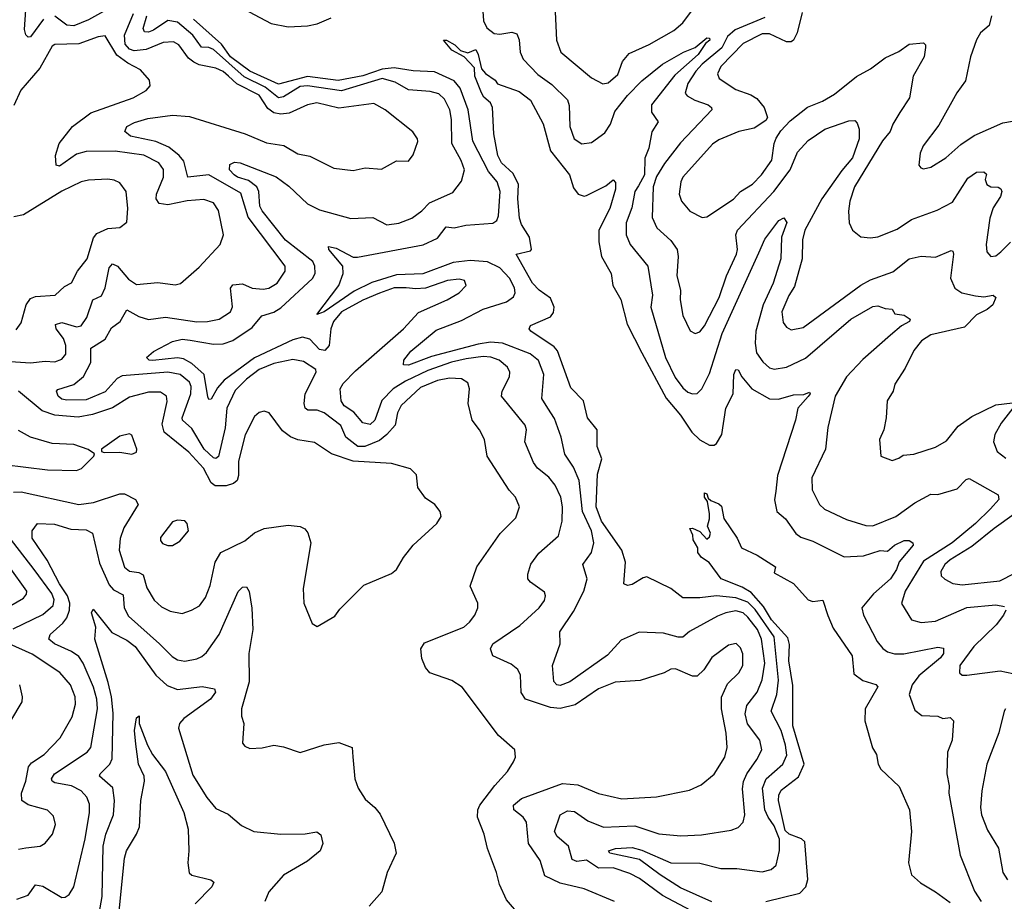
# Model space of a CAD drawing. Extents: x 1552294 to 1694791, y 811929 to 917222.
# Tile 300 of 643: x 1594399 to 1598491, y 900845 to 904510. Entities that reach past the tile are written whole.
import ezdxf

# ---------------------------------------------------------------- set-up
doc = ezdxf.new("R2010")
doc.units = 0

msp = doc.modelspace()

# ---------------------------------------------------------------- linework, layer by layer
at = {"layer": '0CON10XD'}
for points in [[(1596319, 904605), (1596326.4, 904505), (1596340.3, 904475), (1596371.6, 904451.6), (1596395, 904449.3), (1596445, 904457.6), (1596465, 904450.5), (1596475.3, 904425.3), (1596478.5, 904375), (1596491.8, 904345), (1596552.3, 904282.3), (1596610.2, 904240.2), (1596675, 904176.4), (1596682.3, 904152.2), (1596685.2, 904065), (1596702.9, 904015), (1596735, 903993.6), (1596775, 903999.3), (1596830.2, 904039.8), (1596853.8, 904075), (1596872.1, 904127.9), (1596924.9, 904195.1), (1596985, 904255.4), (1597070.5, 904325), (1597157.1, 904375), (1597205.8, 904394.2), (1597255, 904434), (1597265, 904432.5), (1597266.9, 904425), (1597249.5, 904410.5), (1597218.9, 904365), (1597121.5, 904278.5), (1597025.3, 904155), (1597024, 904125), (1597052.2, 904085), (1597026.7, 904043.3), (1597013.5, 903975), (1596996.5, 903933.5), (1596996, 903865), (1596970.3, 903819.7), (1596955.5, 903795), (1596942.5, 903727.5), (1596920, 903665), (1596919.7, 903615), (1596935.4, 903575), (1597010, 903485), (1597028.9, 903365), (1597021.8, 903315), (1597082.7, 903105), (1597122.5, 903022.5), (1597155, 902978.8), (1597175, 902961.8), (1597195, 902954.7), (1597213.9, 902956.1), (1597234.2, 902975.8), (1597265, 903039.4), (1597318.6, 903205), (1597470.1, 903539.9), (1597495, 903596.9), (1597554.4, 903675.6), (1597575, 903685.6), (1597586.3, 903666.3), (1597564.2, 903605.8), (1597562.4, 903515), (1597530, 903415), (1597488, 903325), (1597458.3, 903215), (1597454.8, 903164.8), (1597461.6, 903125), (1597487, 903087), (1597515, 903063.3), (1597535, 903056.7), (1597585, 903065.3), (1597665, 903103.1), (1597852.8, 903265), (1597945, 903318.2), (1597965, 903320.9), (1597995, 903309.4), (1598025, 903306.7), (1598036.4, 903286.4), (1598075, 903281.2), (1598098.8, 903265), (1598096, 903255), (1598063.1, 903236.9), (1598018.3, 903198.3), (1597902.5, 903097.5), (1597835.3, 903025), (1597788.4, 902945), (1597756.9, 902815), (1597747.1, 902725), (1597690.4, 902605), (1597691.8, 902555), (1597722.5, 902495), (1597744, 902475), (1597835, 902432.1), (1597915, 902407.1), (1597945, 902405.4), (1598040, 902445), (1598119.1, 902500.9), (1598185, 902537.5), (1598215, 902536), (1598295, 902559.2), (1598331.8, 902598.2), (1598345, 902602.9), (1598465.6, 902535), (1598468.5, 902515), (1598433.6, 902476.4), (1598370.9, 902415), (1598273.8, 902335), (1598155, 902259.2), (1598078.2, 902135), (1598063.8, 902083.8), (1598105.4, 902015.4), (1598145, 902003.8), (1598205, 902009.1), (1598335, 902067), (1598455, 902078.1), (1598491.1, 902071.1)], [(1596622.4, 904572.4), (1596630, 904425), (1596647.5, 904375), (1596775, 904267.8), (1596823, 904243), (1596845, 904247.1), (1596885, 904281.4), (1596903.8, 904336.2), (1596931.3, 904368.7), (1597015, 904406.1), (1597117.5, 904465), (1597155, 904496.9), (1597195, 904550)], [(1594498.5, 904511.5), (1594445, 904438.6), (1594435, 904437.1), (1594425, 904446), (1594418.7, 904468.7), (1594425, 904550)], [(1594785, 904564.5), (1594685, 904508.7), (1594625, 904483.7), (1594595, 904486.9), (1594545, 904524.2)], [(1596482, 900782), (1596421.7, 900851.7), (1596392.9, 900915), (1596381.1, 900965), (1596343.1, 901065), (1596330, 901125), (1596301.8, 901195), (1596303.3, 901225), (1596311.5, 901245), (1596373, 901327), (1596426.9, 901385), (1596450.8, 901425), (1596459.2, 901445), (1596456.2, 901475), (1596388.6, 901535), (1596237.5, 901735), (1596195, 901763.3), (1596103.8, 901795), (1596085, 901816.7), (1596070, 901855), (1596065.8, 901895), (1596080.9, 901919.1), (1596244.3, 901985), (1596268.5, 902005), (1596291.1, 902035), (1596302.9, 902065), (1596302.9, 902085), (1596271.4, 902155), (1596299.4, 902235), (1596395.4, 902374.6), (1596460.3, 902439.7), (1596476, 902485), (1596459.4, 902525), (1596433.9, 902553.9), (1596342.5, 902695), (1596331.1, 902765), (1596310.6, 902805), (1596279.1, 902845), (1596263.5, 902915), (1596268.2, 902975), (1596260.9, 903000.9), (1596235, 903016.9), (1596185, 903019.8), (1596135, 903009.8), (1596065, 902981.3), (1595985, 902906.2), (1595969.8, 902875), (1595959.8, 902825), (1595924.8, 902785), (1595895, 902760.5), (1595833.9, 902736.1), (1595805, 902736.2), (1595754.3, 902774.3), (1595733.3, 902823.3), (1595665, 902875.8), (1595635, 902886.9), (1595596.6, 902886.6), (1595585.5, 902895), (1595580.8, 902915), (1595585.7, 902955), (1595630.9, 903045), (1595630, 903055), (1595578.8, 903088.8), (1595535, 903097.4), (1595455, 903080), (1595395, 903055.7), (1595341.2, 903015), (1595295, 902968.1), (1595260.7, 902895), (1595253.4, 902813.4), (1595226.1, 902693.9), (1595215, 902685.4), (1595205, 902688.1), (1595166, 902725), (1595115, 902810.7), (1595075.9, 902845), (1595074.8, 902855), (1595110.7, 902955), (1595112, 902985), (1595105, 903003.2), (1595066.8, 903035), (1595015.4, 903044.6), (1594825, 903029.3), (1594805, 903018.5), (1594755, 902962.4), (1594675, 902930), (1594595, 902927.6), (1594575, 902932.8), (1594559.2, 902945), (1594552.3, 902965), (1594557.3, 902972.7), (1594625, 902993.4), (1594665, 903027.2), (1594694.7, 903085), (1594695.6, 903145), (1594755, 903181.5), (1594781.1, 903228.9), (1594816.2, 903255), (1594845, 903304.3), (1594895, 903276.6), (1594934.1, 903264.1), (1595005, 903273.1), (1595135, 903253.4), (1595180, 903255), (1595228.6, 903265), (1595275.4, 903295), (1595284.1, 903315.9), (1595276, 903394), (1595285, 903408.2), (1595325, 903411.6), (1595365, 903393.3), (1595410.7, 903389.3), (1595435, 903393.8), (1595469.6, 903415), (1595502.7, 903465), (1595501.8, 903485), (1595348.4, 903688.4), (1595317.9, 903787.9), (1595185, 903864.8), (1595097.5, 903855), (1595081.1, 903921.1), (1595062.4, 903945), (1595019.5, 903979.5), (1594965, 904003.1), (1594860, 904025), (1594836.7, 904045), (1594844.3, 904065), (1594877.1, 904082.9), (1594931.7, 904098.3), (1595035, 904112.1), (1595105, 904107.6), (1595336.7, 904035), (1595425, 903998.2), (1595496.9, 903986.9), (1595555, 903951.9), (1595605, 903941.8), (1595705, 903892.5), (1595785, 903883.3), (1595835, 903893.5), (1595902.4, 903887.6), (1595965, 903922.9), (1596015, 903922), (1596035, 903947.5), (1596053.9, 904003.9), (1596052.5, 904015), (1596033.1, 904043.1), (1595918.6, 904135), (1595870.9, 904160.9), (1595725, 904141.4), (1595633.5, 904163.5), (1595595, 904155.3), (1595519.3, 904120.7), (1595485, 904117), (1595455, 904122.1), (1595430.2, 904140.2), (1595395, 904195.9), (1595302.3, 904242.3), (1595267.2, 904275), (1595245, 904294), (1595215, 904307.8), (1595145, 904322), (1595122.3, 904332.3), (1595100.2, 904350.2), (1595060.8, 904405), (1595038.1, 904418.1), (1594995, 904414.7), (1594924.3, 904385.7), (1594875, 904380.7), (1594855, 904387.7), (1594837.8, 904407.8), (1594834.8, 904444.8), (1594872.4, 904535)], [(1595306.5, 904566.5), (1595445, 904493.8), (1595515, 904479.2), (1595595, 904483.8), (1595635, 904492.7), (1595693.3, 904516.7)], [(1597650.4, 904539.6), (1597630.2, 904455), (1597615, 904424), (1597605, 904417.5), (1597585, 904417.1), (1597515, 904451.2), (1597485, 904451.2), (1597405, 904410.7), (1597312.4, 904315), (1597298.5, 904285), (1597305.6, 904265), (1597375, 904218.9), (1597437.3, 904197.2), (1597461.7, 904181.7), (1597492.2, 904145), (1597506.9, 904103.1), (1597499.5, 904090.5), (1597450.7, 904059.3), (1597387.5, 904045), (1597305, 904010.5), (1597278.3, 903991.7), (1597155, 903854.4), (1597146, 903835), (1597139.2, 903785), (1597150, 903755), (1597183.6, 903713.6), (1597235, 903687.1), (1597255, 903690.8), (1597365, 903763.6), (1597394, 903796), (1597445, 903826.6), (1597481.8, 903865), (1597524.7, 903925), (1597533.8, 903995), (1597543.1, 904016.9), (1597562.3, 904047.7), (1597600.7, 904089.3), (1597673.5, 904146.5), (1597735, 904170.8), (1597785, 904199.6), (1597877, 904273), (1597935, 904305.3), (1597995, 904350.9), (1598052.3, 904377.7), (1598095, 904407.8), (1598155, 904413.3), (1598163.3, 904405), (1598163.6, 904393.6), (1598157.1, 904355), (1598111.8, 904275), (1598096.8, 904185), (1598056.6, 904123.4), (1598027.3, 904075), (1598017, 904045), (1597985, 904006.4), (1597868.2, 903815), (1597848.8, 903755), (1597843.2, 903713.2), (1597845.7, 903665), (1597860, 903635), (1597895, 903607.1), (1597935, 903603.5), (1597965, 903607.5), (1598045, 903639.6), (1598105, 903678.5), (1598211.9, 903718.1), (1598275, 903751.1), (1598339.6, 903850.4), (1598375, 903875.6), (1598405, 903877.1), (1598417.1, 903867.1), (1598411.5, 903845), (1598418.1, 903825), (1598435, 903815.5), (1598465, 903813.1), (1598476.1, 903806.1), (1598480, 903795), (1598475.4, 903775), (1598445, 903726.9), (1598431.1, 903685), (1598415.4, 903575), (1598418.5, 903545), (1598435, 903525.6), (1598455, 903528.5), (1598475.6, 903544.4), (1598515.8, 903584.2)], [(1596365.4, 901865.4), (1596355.6, 901895), (1596365.7, 901915), (1596477.6, 901992.4), (1596557.8, 902065), (1596580, 902095), (1596584.3, 902115), (1596579.7, 902129.7), (1596521.3, 902171.3), (1596511.4, 902185), (1596511.1, 902205), (1596523.7, 902246.3), (1596557.1, 902292.9), (1596638.9, 902365), (1596654.1, 902425.9), (1596655.2, 902485), (1596647.4, 902525), (1596624.7, 902575), (1596598.6, 902608.6), (1596550.4, 902645), (1596535, 902668.6), (1596497.9, 902755), (1596505.5, 902805), (1596500, 902825), (1596400.8, 902945), (1596404.6, 902965), (1596434.5, 903025), (1596435.5, 903045), (1596426.5, 903065), (1596391.1, 903095), (1596357.1, 903107.1), (1596325, 903109.5), (1596255, 903100.7), (1596193.5, 903086.5), (1596095, 903051.2), (1596002.9, 903007.1), (1595951.4, 902975), (1595903.6, 902926.4), (1595875, 902845.7), (1595855, 902827.5), (1595825, 902833.6), (1595788, 902878), (1595747.3, 902905), (1595734.6, 902925.4), (1595731.2, 902975), (1595742.8, 902997.2), (1595795, 903050.7), (1595994.6, 903225), (1596057.1, 903292.9), (1596175.8, 903345), (1596226, 903375), (1596254, 903405), (1596248, 903425), (1596225, 903431.1), (1596176.7, 903425), (1596085.8, 903394.2), (1596045, 903390.8), (1596005, 903395.6), (1595955, 903394.8), (1595895, 903373.4), (1595825, 903343.7), (1595736.6, 903295), (1595702.7, 903255), (1595692.9, 903225), (1595685.2, 903155), (1595667.8, 903135), (1595645, 903138.9), (1595605, 903181.3), (1595575, 903190.6), (1595535, 903178.5), (1595375, 903104.7), (1595249.2, 903010.8), (1595221.2, 902978.8), (1595195, 902931.9), (1595185, 902930.8), (1595181.5, 902941.5), (1595165.8, 903035), (1595115, 903080.7), (1595079.4, 903099.4), (1595055, 903104.8), (1594953.2, 903093.2), (1594937.5, 903095), (1594926.7, 903105), (1594955, 903131.1), (1595035, 903171.6), (1595075, 903181.6), (1595107.1, 903177.1), (1595205, 903160.4), (1595245, 903162.6), (1595285, 903176.7), (1595365, 903230), (1595405, 903278.5), (1595455, 903293.8), (1595485, 903311.8), (1595615.5, 903434.5), (1595626.6, 903455), (1595626.4, 903485), (1595616.8, 903505), (1595503.8, 903593.8), (1595407.5, 903715), (1595397.7, 903735), (1595393.5, 903795), (1595384.2, 903814.2), (1595350.7, 903840.7), (1595305, 903854.8), (1595290.5, 903865), (1595271.1, 903885), (1595273, 903907), (1595292.6, 903917.4), (1595315, 903914.6), (1595465, 903855.8), (1595517.5, 903817.5), (1595595, 903744.7), (1595645, 903718.6), (1595775, 903683.1), (1595866.9, 903686.9), (1595925, 903657.3), (1595975, 903663.9), (1596028.6, 903685), (1596070, 903715), (1596102.2, 903747.8), (1596198.9, 903791.1), (1596235, 903838.6), (1596247.8, 903885), (1596234.3, 903924.3), (1596195.7, 903995), (1596194.3, 904095), (1596186.2, 904135), (1596165, 904179.1), (1596141.3, 904201.3), (1596105, 904211.4), (1596015, 904217.8), (1595959.8, 904249.8), (1595905, 904265.1), (1595736.8, 904213.2), (1595594.9, 904235.1), (1595565, 904231.9), (1595495, 904188.4), (1595475, 904184.3), (1595419.3, 904229.3), (1595332.3, 904272.3), (1595205, 904385.7), (1595185, 904394.3), (1595154.7, 904395), (1595119, 904445), (1595055, 904499.9), (1595015, 904505.5), (1594955, 904466.3), (1594935, 904457.8), (1594918.4, 904458.4), (1594913.1, 904473.1), (1594927.3, 904525)], [(1597235, 900782), (1597069.8, 900869.8), (1596975, 900940.6), (1596935, 900961.6), (1596865, 900984.8), (1596805, 900983.4), (1596755, 901016.5), (1596715, 901011.3), (1596695, 901019.4), (1596679.2, 901075), (1596632.1, 901115), (1596621.8, 901135), (1596644.5, 901205.5), (1596675, 901220.9), (1596705, 901218.7), (1596760.2, 901180.2), (1596825, 901153.2), (1596955, 901158.6), (1597055, 901125.3), (1597147, 901117), (1597232, 901122), (1597355, 901140.5), (1597385, 901151.9), (1597405.4, 901175), (1597412.2, 901205), (1597402.9, 901312.9), (1597407.2, 901342.8), (1597420.8, 901375), (1597462.9, 901435), (1597483.1, 901475), (1597475.4, 901515), (1597423.5, 901583.5), (1597413.5, 901625), (1597420.2, 901659.8), (1597463.7, 901715), (1597485, 901766), (1597495.5, 901835), (1597481.8, 901935), (1597465.1, 901975), (1597425, 902027), (1597405, 902044.1), (1597375, 902053), (1597332.9, 902045), (1597299.1, 902030.9), (1597183.1, 901966.9), (1597155, 901943.8), (1597135, 901942.7), (1597075, 901960.4), (1596973.9, 901963.9), (1596899.2, 901930.8), (1596841.9, 901868.1), (1596685, 901758.2), (1596645, 901742.1), (1596630.8, 901745), (1596619.2, 901759.2), (1596613.5, 901825), (1596644.5, 901915), (1596644.4, 901965), (1596700.7, 902049.3), (1596743.1, 902135), (1596756.8, 902185), (1596739.5, 902245), (1596776, 902295), (1596784.7, 902335), (1596775.6, 902385), (1596738.6, 902465), (1596723.5, 902595), (1596700.3, 902650.3), (1596665, 902704), (1596649.6, 902775), (1596621.7, 902851.7), (1596593.8, 902895), (1596568.8, 902935), (1596577.8, 903035), (1596555, 903092.8), (1596520.9, 903120.9), (1596405, 903164.9), (1596355, 903169.4), (1596305, 903161.6), (1596110.2, 903109.8), (1596015, 903073.7), (1595994.2, 903075), (1595995.7, 903095), (1596025, 903132.5), (1596130.5, 903219.5), (1596235, 903260), (1596325, 903306.1), (1596422.7, 903337.3), (1596451.9, 903358.1), (1596458.7, 903375), (1596455.8, 903395), (1596434.2, 903435), (1596395, 903478.8), (1596343.4, 903503.4), (1596271.5, 903508.5), (1596199.9, 903500.1), (1596075, 903453.8), (1595965, 903448.7), (1595862.3, 903417.7), (1595788.6, 903381.4), (1595664.2, 903295), (1595633.9, 903283.9), (1595725.4, 903404.6), (1595744, 903455), (1595741.5, 903485), (1595684, 903555), (1595682.7, 903567.3), (1595715, 903560), (1595785, 903523.1), (1595803, 903523), (1596075.6, 903574.4), (1596135, 903601.8), (1596171.4, 903648.6), (1596205, 903644.7), (1596252.5, 903655), (1596365, 903663.6), (1596382.5, 903675), (1596389.6, 903695), (1596395.2, 903795.2), (1596383.3, 903835), (1596347.9, 903877.9), (1596282.6, 904005), (1596263.5, 904135), (1596229.4, 904225), (1596204.2, 904255), (1596122.3, 904292.3), (1596035, 904296.6), (1595955, 904309.4), (1595905, 904304.3), (1595825, 904276.7), (1595722.9, 904257.1), (1595595, 904274), (1595475, 904241.6), (1595355.2, 904295.2), (1595275.1, 904355), (1595237.3, 904407.3), (1595122, 904512)], [(1597495, 904518.8), (1597372.2, 904467.8), (1597340.3, 904439.7), (1597317.2, 904392.8), (1597234.9, 904325), (1597208.7, 904295), (1597176.1, 904245), (1597165, 904203.8), (1597172.8, 904192.8), (1597204.4, 904175), (1597260.8, 904155), (1597274.3, 904145), (1597275.7, 904135), (1597145, 903997.1), (1597078.5, 903911.5), (1597045, 903857.3), (1597031.3, 903815), (1597027.5, 903687.5), (1597046.5, 903645), (1597105, 903591.2), (1597131.2, 903555), (1597135.2, 903525.2), (1597130, 903445), (1597145.3, 903385), (1597144.1, 903345), (1597155, 903280), (1597185, 903216), (1597205.9, 903205.9), (1597225, 903212.5), (1597245, 903237.1), (1597306.1, 903355), (1597335.8, 903445), (1597378.1, 903535), (1597381.4, 903555), (1597375.2, 903615), (1597381.6, 903635), (1597532.9, 903795), (1597600.8, 903885), (1597630.8, 903959.2), (1597675, 904007.6), (1597745, 904054.7), (1597845, 904089.6), (1597870, 904090), (1597879.7, 904079.7), (1597887.5, 904055), (1597887.1, 904015), (1597859.2, 903935), (1597815, 903882.6), (1597732.7, 903765), (1597661.9, 903635), (1597652.1, 903595), (1597651.1, 903515), (1597619.1, 903400.9), (1597595, 903363.8), (1597566.5, 903295), (1597571.7, 903251.7), (1597585, 903231.4), (1597605, 903221.1), (1597655, 903230), (1597894, 903406), (1597935, 903428.8), (1598027.9, 903462.1), (1598095, 903515.4), (1598145, 903527.3), (1598205, 903522.2), (1598269.6, 903549.6), (1598276.8, 903546.8), (1598280, 903535), (1598267.5, 903435), (1598285, 903393.5), (1598314.8, 903374.8), (1598371.3, 903361.3), (1598405, 903358.2), (1598445, 903364.3), (1598455.6, 903355.6), (1598443.5, 903325), (1598419.5, 903305), (1598375, 903282.9), (1598325, 903231.1), (1598185, 903199.3), (1598146.9, 903175), (1598115, 903134.2), (1598079.2, 903060.8), (1598035.7, 902995), (1598029.2, 902965), (1598004.2, 902925), (1597999.4, 902855), (1597989.4, 902805), (1597972.5, 902765), (1597977.5, 902695), (1598025, 902677.1), (1598052.2, 902687.8), (1598070.3, 902699.7), (1598115, 902704.4), (1598205, 902732.9), (1598250.4, 902759.6), (1598299.3, 902820.7), (1598355, 902859.7), (1598455, 902909.1), (1598525, 902917.5)], [(1598437.9, 904525), (1598427.5, 904485), (1598391.2, 904455), (1598374.7, 904425.3), (1598350, 904355), (1598329.5, 904255), (1598293.3, 904205), (1598218.8, 904071.2), (1598153.1, 903985), (1598141.4, 903955), (1598136, 903905), (1598143.2, 903893.2), (1598155, 903890), (1598185, 903896.9), (1598248, 903935), (1598309.3, 903990.7), (1598365, 904028.8), (1598485, 904081.4), (1598525, 904088)], [(1594550.8, 903905), (1594548, 903945), (1594562.8, 903995), (1594618.8, 904065), (1594695, 904122.9), (1594871.4, 904185), (1594925.3, 904214.7), (1594941.9, 904235), (1594938.7, 904258.7), (1594901.1, 904301.1), (1594848.5, 904328.5), (1594802.6, 904362.6), (1594755, 904442.2), (1594725, 904438), (1594645, 904409.5), (1594545, 904407.1), (1594535, 904398.9), (1594482.6, 904307.4), (1594403.8, 904216.2), (1594375, 904152.9)], [(1597275, 900843.2), (1597145, 900901.9), (1597060, 900955), (1596975, 901019.4), (1596852, 901045), (1596846.2, 901055), (1596875.2, 901064.8), (1596945, 901068.8), (1596985, 901058.4), (1597105.6, 901005.6), (1597225, 901003.8), (1597312.1, 900982.1), (1597378.7, 900981.3), (1597485, 900967.7), (1597522.5, 900977.5), (1597543.1, 900995), (1597556.4, 901056.4), (1597556.1, 901103.9), (1597535, 901159.1), (1597508.8, 901195), (1597496, 901225), (1597485.2, 901315), (1597501.2, 901355), (1597570.8, 901415), (1597587.2, 901452.8), (1597582, 901495), (1597563.9, 901555), (1597521.6, 901635), (1597545.4, 901704.6), (1597552.6, 901765), (1597534.1, 901945), (1597455, 902057.7), (1597425, 902088.1), (1597375, 902107.2), (1597295, 902115.2), (1597225, 902106.1), (1597155, 902106.2), (1597105, 902145.6), (1597005, 902193.6), (1596989.8, 902190.2), (1596945, 902161.5), (1596925, 902158.5), (1596909.2, 902165), (1596916.1, 902255), (1596900.9, 902305), (1596817, 902425), (1596794.5, 902485), (1596799.7, 902620.3), (1596817.8, 902685), (1596799.2, 902735), (1596798.9, 902805), (1596758.1, 902855), (1596741.5, 902925), (1596689.7, 902979.7), (1596633.9, 903133.9), (1596620.4, 903150.4), (1596523.1, 903215), (1596515.7, 903225), (1596521.8, 903238.2), (1596605.3, 903274.7), (1596617.5, 903292.5), (1596619.8, 903315), (1596605, 903352.5), (1596558.4, 903385), (1596530.3, 903415), (1596462.5, 903535), (1596521.4, 903548.6), (1596526.5, 903555), (1596518.2, 903605), (1596485, 903658.9), (1596475.9, 903685), (1596468.9, 903765), (1596471.9, 903825), (1596450.4, 903870.4), (1596401.7, 903915), (1596385.9, 903945), (1596370, 904035), (1596364.2, 904145), (1596355, 904163.8), (1596327.6, 904187.6), (1596318.5, 904205), (1596290, 904275), (1596289.5, 904309.5), (1596245.7, 904355.7), (1596195, 904382.5), (1596160, 904425), (1596172.5, 904425), (1596207.5, 904405), (1596231.7, 904381.7), (1596261.9, 904371.9), (1596295, 904385.7), (1596304.5, 904364.5), (1596318.8, 904305), (1596335, 904286), (1596375, 904257.5), (1596385, 904243.3), (1596475, 904210.4), (1596522.1, 904175), (1596575, 904076.2), (1596605.6, 903965), (1596684.3, 903865), (1596700.9, 903810.9), (1596720, 903785), (1596745, 903776.2), (1596755, 903778.8), (1596835, 903818.8), (1596865, 903843.8), (1596875, 903833.3), (1596875.3, 903805), (1596851.4, 903725), (1596806.3, 903635), (1596806, 903586), (1596816.8, 903525), (1596857.5, 903455), (1596863.8, 903405), (1596896.6, 903346.6), (1596923.7, 903243.7), (1596984.3, 903125), (1597085, 902936.5), (1597145.4, 902865.4), (1597192.5, 902795), (1597225, 902763.9), (1597265, 902741.2), (1597285, 902741.5), (1597295, 902747.8), (1597316.9, 902785), (1597333.8, 902895), (1597364.4, 902955), (1597367.1, 903035), (1597375, 903055.7), (1597385, 903054), (1597400, 903025), (1597440.9, 902975), (1597515, 902933.8), (1597552.2, 902932.2), (1597615, 902950), (1597658.3, 902951.7), (1597681.7, 902961.7), (1597683.8, 902955), (1597675, 902942.9), (1597632.9, 902895), (1597623.1, 902845), (1597547.6, 902615), (1597540.6, 902550.6)], [(1594275.4, 903094.6), (1594445, 903083.9), (1594505, 903090.7), (1594545, 903088.2), (1594575, 903098.5), (1594590.9, 903119.1), (1594591.4, 903155), (1594581.9, 903185), (1594550.3, 903225), (1594547.9, 903242.1), (1594575, 903250.7), (1594635, 903233), (1594655, 903237.7), (1594678.1, 903271.9), (1594702.8, 903345), (1594738.7, 903361.3), (1594755.2, 903395), (1594771.8, 903478.2), (1594785, 903495.4), (1594805.8, 903485.8), (1594851.5, 903431.5), (1594885, 903409.1), (1594972.9, 903417.1), (1595045, 903408), (1595067.3, 903412.7), (1595145, 903481.4), (1595232.5, 903575), (1595245.6, 903615), (1595226.1, 903716.1), (1595205, 903748.1), (1595165, 903762.1), (1595095, 903756.4), (1595015, 903739.5), (1594979.1, 903745), (1594966.7, 903765), (1594967.3, 903785), (1594996.3, 903855), (1594997.2, 903887.2), (1594977.8, 903915), (1594915, 903946), (1594796.3, 903963.7), (1594675, 903961.5), (1594635, 903950.7), (1594565, 903900.6), (1594550.8, 903905)], [(1594385, 903220), (1594405, 903249.2), (1594426.3, 903325), (1594445, 903350.7), (1594465, 903358.4), (1594546.7, 903365), (1594585, 903400.8), (1594615, 903416), (1594639.4, 903465), (1594680, 903515), (1594706.5, 903603.5), (1594719.4, 903620.6), (1594765, 903642.3), (1594815, 903646), (1594845, 903667.5), (1594848.6, 903725), (1594842.5, 903795), (1594815, 903830.8), (1594792.4, 903842.4), (1594765, 903846.7), (1594685, 903842.7), (1594655, 903835.4), (1594575, 903797.4), (1594415, 903698.2), (1594375, 903690.8)], [(1594373.5, 902546.5), (1594405, 902547.4), (1594645, 902494.3), (1594706.4, 902503.6), (1594815, 902538.7), (1594835, 902539.6), (1594881.1, 902515), (1594892.1, 902495), (1594832.7, 902397.3), (1594817.2, 902352.8), (1594813, 902305), (1594835, 902234.6), (1594855, 902217.2), (1594895, 902211.6), (1594912.5, 902202.5), (1594927.7, 902147.7), (1594957.6, 902097.6), (1594989.2, 902069.2), (1595025, 902051.1), (1595075, 902042.2), (1595113.3, 902055), (1595146.1, 902073.9), (1595172, 902108), (1595191.5, 902158.5), (1595211.6, 902255), (1595235, 902294.5), (1595335, 902343.3), (1595375, 902376.7), (1595415, 902394.4), (1595515, 902408.6), (1595565, 902402.9), (1595583.7, 902393.7), (1595597, 902377), (1595609.5, 902335), (1595577.1, 902145), (1595580, 902085), (1595615, 902000), (1595635, 901987.5), (1595709.5, 902030.5), (1595730, 902060), (1595830, 902160), (1595945, 902208), (1595965, 902223.8), (1595994, 902275), (1596034.2, 902325), (1596132.5, 902415), (1596150, 902445), (1596146.2, 902465), (1596124.2, 902494.2), (1596085, 902521.2), (1596053.8, 902565), (1596047.7, 902617.7), (1596022.7, 902642.7), (1595944.3, 902665.7), (1595785, 902674.1), (1595695, 902705.3), (1595625, 902751.8), (1595555, 902763.9), (1595525, 902775.4), (1595491.1, 902801.1), (1595435.5, 902875.5), (1595415, 902882.5), (1595395, 902877.5), (1595375, 902860), (1595335.8, 902784.2), (1595308.6, 902675), (1595308.3, 902615), (1595302.6, 902595), (1595287.9, 902582.1), (1595257.9, 902572.1), (1595212.1, 902572.1), (1595194.7, 902585), (1595163, 902645), (1595101.7, 902711.7), (1594999.8, 902795), (1594991.9, 902828.1), (1595012.1, 902922.1), (1595009.5, 902945), (1594985, 902961.8), (1594935, 902962.1), (1594855, 902940.7), (1594785, 902896.8), (1594702, 902868), (1594642.3, 902857.7), (1594545.2, 902865.2), (1594493.4, 902883.4), (1594395, 902966.1)], [(1598525.6, 902895), (1598477.8, 902832.2), (1598451.2, 902785), (1598446.2, 902755), (1598460.5, 902715), (1598496.5, 902686.5)], [(1594335, 902661.2), (1594515, 902638.2), (1594635, 902636.2), (1594655.9, 902644.1), (1594707.5, 902695), (1594710, 902705), (1594683.6, 902723.6), (1594625, 902744.3), (1594535, 902748.5), (1594445, 902774.5), (1594395, 902802.5)], [(1594865, 902704), (1594885, 902712.5), (1594886.2, 902725), (1594865, 902782.5), (1594855, 902788), (1594815, 902778.6), (1594740, 902725), (1594740, 902715), (1594750.7, 902710.7), (1594815, 902712), (1594865, 902704)], [(1597500, 900845), (1597640.8, 900879.2), (1597665.6, 900905), (1597674.1, 900935.9), (1597662.1, 901092.1), (1597648.2, 901105), (1597596, 901125), (1597580.4, 901140.4), (1597552.3, 901265), (1597553.5, 901286.5), (1597563.3, 901306.7), (1597635, 901362.9), (1597658.6, 901415), (1597612.1, 901575), (1597612.2, 901742.2), (1597594.8, 901845.2), (1597597.4, 901912.6), (1597590.7, 901940.7), (1597522.9, 902015), (1597490.6, 902070.6), (1597438.2, 902128.2), (1597401, 902151), (1597314.2, 902185), (1597263.7, 902253.7), (1597232, 902275), (1597217.5, 902295), (1597217.5, 902315), (1597198.3, 902348.3), (1597197, 902367), (1597183.3, 902395), (1597195, 902396.7), (1597225, 902382.5), (1597255, 902350), (1597265, 902360), (1597270, 902375), (1597257.5, 902405), (1597266.2, 902435), (1597265.4, 902455.4), (1597257.5, 902507.5), (1597244.6, 902525), (1597245, 902542.5), (1597255, 902539.2), (1597260.6, 902520.6), (1597270.8, 902510.8), (1597305, 902497.5), (1597315, 902487.5), (1597325, 902437.1), (1597380, 902355), (1597399.2, 902315), (1597464.2, 902284.2), (1597540, 902235), (1597535, 902210), (1597615, 902166), (1597675, 902098.6), (1597695, 902091.9), (1597736.8, 902096.8), (1597757, 902033), (1597780.2, 901980.2), (1597859, 901865), (1597865, 901791.4), (1597903.4, 901763.4), (1597957.1, 901747.1), (1597965, 901736.7), (1597912.9, 901645), (1597911.5, 901595), (1597943.6, 901483.6), (1597959.2, 901455), (1597966, 901415), (1597978, 901395), (1598053.1, 901323.1), (1598096.7, 901225), (1598104.4, 901135), (1598091.9, 901005), (1598105.5, 900955.5), (1598141.7, 900921.7), (1598205, 900885.5), (1598265, 900840)], [(1597540.6, 902550.6), (1597535.6, 902514.4), (1597545.4, 902465.4), (1597580.9, 902435), (1597625, 902373.6), (1597645, 902358.8), (1597695, 902342.7), (1597825, 902276.8), (1597905, 902280.7), (1597975, 902303.5), (1598005, 902300), (1598034.1, 902325.9), (1598075, 902344.5), (1598095, 902345.5), (1598110, 902335), (1598112, 902325), (1598053.7, 902256.3), (1598043.3, 902225), (1598017.9, 902185), (1597946.6, 902123.4), (1597898.5, 902065), (1597906.2, 902035), (1597962.5, 901925), (1597985.7, 901895.7), (1598005, 901882.3), (1598035, 901874), (1598073.5, 901873.5), (1598215, 901902), (1598238.2, 901898.2), (1598237.3, 901875), (1598225, 901856.9), (1598135, 901782.6), (1598108.1, 901745), (1598095.4, 901705), (1598119.4, 901639.4), (1598148.3, 901618.3), (1598214.4, 901614.4), (1598235, 901605.8), (1598265, 901608.8), (1598280, 901595), (1598274.3, 901515), (1598254.4, 901465), (1598252.1, 901375), (1598262.1, 901325), (1598260.4, 901295), (1598307.6, 901037.6), (1598367.3, 900887.3), (1598395, 900844.6)], [(1598615, 902514.3), (1598448.2, 902395), (1598355, 902319.7), (1598265.4, 902265), (1598243.8, 902245), (1598226.2, 902216.2)], [(1594371.9, 901978.1), (1594495, 902037.6), (1594538, 902075), (1594542.2, 902097.8), (1594532.9, 902125), (1594459.8, 902225), (1594303.1, 902425)], [(1594387.1, 900855), (1594435, 900871.5), (1594465, 900914.5), (1594495, 900908.2), (1594575, 900861.8), (1594587.7, 900862.3), (1594605, 900873.1), (1594624.7, 900905.3), (1594671.6, 901105), (1594690, 901215), (1594688.9, 901248.9), (1594678.2, 901278.2), (1594655.4, 901305), (1594615, 901325.8), (1594545, 901337.3), (1594534.3, 901344.3), (1594531.1, 901355), (1594543.6, 901375), (1594679.1, 901465), (1594695, 901484.4), (1594722.2, 901645), (1594719.8, 901685), (1594705.5, 901735), (1594663, 901835), (1594645, 901862.2), (1594615, 901884.3), (1594544.3, 901915), (1594520.6, 901935), (1594526.2, 901955), (1594578.5, 902001.5), (1594595, 902023.8), (1594605.9, 902055), (1594607.7, 902085), (1594597.7, 902115), (1594564.2, 902165), (1594512.9, 902262.9), (1594450.7, 902355), (1594451.5, 902385), (1594473.8, 902415), (1594543.4, 902413.4), (1594612, 902392), (1594675, 902388.9), (1594702.5, 902375), (1594731.2, 902251.2), (1594771, 902161), (1594789.6, 902139.6), (1594828.9, 902118.9), (1594833.5, 902065), (1594851.2, 902031.2), (1594980.4, 901915)], [(1595015, 902323.8), (1595035, 902324), (1595065, 902342), (1595100.8, 902385), (1595095.9, 902415.9), (1595085, 902426.7), (1595055, 902429.2), (1595035, 902422), (1594985, 902357.5), (1594983.8, 902345), (1594992.7, 902332.7), (1595015, 902323.8)], [(1594326, 902054), (1594415.5, 902105), (1594427.9, 902122.1), (1594428.5, 902135), (1594355, 902237.6)], [(1598226.2, 902216.2), (1598228.7, 902198.7), (1598243.8, 902183.8), (1598276.7, 902166.7), (1598315, 902160.7), (1598472, 902178), (1598535, 902209.6)], [(1594980.4, 901915), (1595032.7, 901862.7), (1595055, 901849.6), (1595085.9, 901844.1), (1595135, 901852.7), (1595156.6, 901863.4), (1595175, 901879.1), (1595228.9, 901955), (1595306.6, 902133.4), (1595325, 902151.4), (1595342.3, 902152.3), (1595352.5, 902132.5), (1595364.1, 902064.1), (1595367.6, 901975), (1595351.6, 901875), (1595352.4, 901757.6), (1595320.8, 901645), (1595321.2, 901615), (1595331.2, 901585), (1595325, 901502.5), (1595335, 901490), (1595355, 901481.2), (1595407.3, 901482.7), (1595455, 901494), (1595495, 901488), (1595565, 901463.8), (1595665, 901495.7), (1595725, 901505.8), (1595781.2, 901485), (1595784.2, 901445.8), (1595791.4, 901355), (1595805.7, 901315), (1595835, 901270), (1595875, 901236), (1595897.6, 901207.6), (1595955, 901087.5), (1595963.9, 901046.1), (1595926.2, 900965), (1595903.8, 900885), (1595851.2, 900825)], [(1594730, 900795), (1594742, 900865), (1594745.6, 901075), (1594756.9, 901125), (1594789.8, 901205), (1594793, 901265), (1594786.7, 901316.7), (1594731.4, 901365), (1594734.4, 901375), (1594773.9, 901415), (1594783, 901437), (1594787.3, 901627.3), (1594780.7, 901695), (1594767.2, 901755), (1594711.8, 901935), (1594715.6, 901985), (1594698.1, 902045), (1594705, 902059.2), (1594782, 901962), (1594845, 901931), (1594879.8, 901905), (1594965.3, 901785), (1595012.1, 901742.1), (1595055.3, 901725.3), (1595158.1, 901738.1), (1595208.5, 901728.5), (1595213.1, 901715), (1595192.3, 901685), (1595080.9, 901605), (1595063.4, 901585), (1595058.8, 901565), (1595119.4, 901369.4), (1595176.4, 901276.4), (1595215, 901231.4), (1595265, 901207.1), (1595320.6, 901160.6), (1595372.5, 901135), (1595485, 901124.6), (1595585, 901126.5), (1595634.3, 901134.3), (1595651.3, 901121.3), (1595658.6, 901085), (1595647.5, 901055), (1595595, 901012.9), (1595495, 900954.6), (1595434.4, 900885), (1595417.5, 900845)], [(1598497.1, 902055), (1598487.1, 902035), (1598457.4, 901995), (1598364.2, 901905), (1598306.4, 901825), (1598304.3, 901795), (1598315.5, 901785.5), (1598334.7, 901784.7), (1598473.2, 901803.2), (1598579.1, 901780.9)], [(1594395, 901062.3), (1594425, 901067.1), (1594485, 901074.4), (1594505, 901087.1), (1594536.1, 901123.9), (1594548.5, 901165), (1594539.4, 901199.4), (1594515, 901224.3), (1594435, 901246.2), (1594408.2, 901265), (1594406.9, 901295), (1594425.3, 901345), (1594435.9, 901404.1), (1594448.5, 901421.5), (1594501.2, 901455), (1594567.5, 901525), (1594618, 901612), (1594631.8, 901665), (1594629.3, 901695), (1594610.7, 901745), (1594566.4, 901796.4), (1594451.9, 901871.9), (1594355.5, 901915)], [(1596871.4, 900845), (1596745, 900897.3), (1596645, 900920.6), (1596581.6, 900951.6), (1596562.1, 901015), (1596513.1, 901085), (1596505.4, 901175), (1596492.1, 901195), (1596453.3, 901225), (1596451.5, 901245), (1596485, 901272.2), (1596655, 901334.7), (1596719, 901329), (1596805, 901292.9), (1596901.9, 901271.9), (1597045, 901280), (1597182, 901308), (1597230.9, 901329.1), (1597285, 901374.4), (1597330, 901445), (1597339.6, 901485), (1597335.4, 901544.6), (1597315.3, 901645), (1597316.1, 901693.9), (1597341.1, 901748.9), (1597387.5, 901795), (1597404.6, 901825), (1597404.5, 901874.5), (1597395, 901898.8), (1597376.7, 901916.7), (1597345, 901909.4), (1597275, 901858.6), (1597242.6, 901807.4), (1597215, 901781.1), (1597195, 901780.5), (1597125, 901811.1), (1597105, 901810.6), (1597076.7, 901795), (1596977.3, 901762.7), (1596874.2, 901755.8), (1596805, 901728.8), (1596707.8, 901662.2), (1596645, 901646.7), (1596605, 901650.7), (1596501.1, 901685), (1596483.7, 901713.7), (1596480, 901785), (1596469.3, 901809.3), (1596441.5, 901831.5), (1596365.4, 901865.4)], [(1594362.5, 901595), (1594409.2, 901675), (1594410.8, 901695), (1594399.4, 901745)], [(1598495.7, 901645), (1598490.5, 901635), (1598467.5, 901545), (1598418.5, 901415), (1598397.5, 901305), (1598392.2, 901235), (1598396.1, 901205), (1598421.1, 901141.1), (1598466.5, 901066.5), (1598484.6, 900965), (1598504.1, 900934.1)], [(1594812.8, 900805), (1594835.4, 901025.4), (1594842.9, 901055), (1594885, 901124), (1594897.3, 901155), (1594903.3, 901265), (1594917.9, 901345), (1594916.2, 901366.2), (1594893.1, 901415), (1594881.7, 901498.3), (1594876, 901555), (1594885, 901607.5), (1594896.4, 901616.4), (1594896.5, 901585), (1594931.1, 901495), (1594951.8, 901455), (1595005.2, 901385.2), (1595081.6, 901215), (1595099.6, 901145), (1595102.7, 901055), (1595097.5, 901005), (1595103.6, 900963.6), (1595115, 900954.2), (1595194.1, 900934.1), (1595206.2, 900925), (1595197.5, 900905), (1595128.9, 900835)]]:
    msp.add_lwpolyline(points, dxfattribs=at)

doc.saveas('drawing.dxf')
